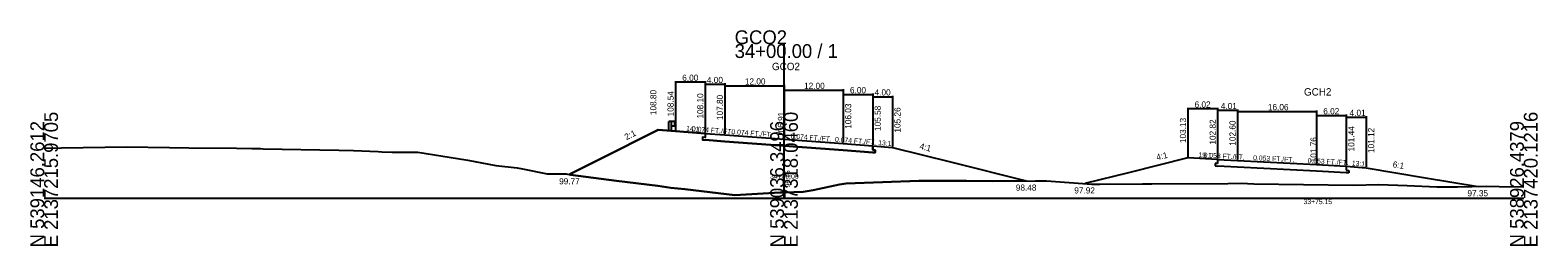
# Model space of a CAD drawing. Extents: x -14327 to 8886, y -10 to 39048.
# Drawn here: x 997.2 to 1302.8, y 7990.3 to 8034 of the extents above; entities that cross this region are included whole.
import ezdxf

# ---------------------------------------------------------------- set-up
doc = ezdxf.new("R2010")
doc.units = 0
for name, color, linetype in [('Level 1', 7, 'Continuous'), ('Level 20', 7, 'Continuous'), ('Level 5', 7, 'Continuous'), ('Level 53', 7, 'Continuous'), ('Level 54', 7, 'Continuous'), ('Level 55', 7, 'Continuous'), ('Level 7', 7, 'Continuous'), ('RD_GPK_XS_Cell', 7, 'Continuous'), ('RD_XS_EwShp', 7, 'Continuous'), ('RD_XS_ExGround', 7, 'Continuous'), ('RD_XS_Pave', 7, 'Continuous'), ('RD_XS_TX_Baseline', 7, 'Continuous'), ('RD_XS_TX_Elev_EX', 7, 'Continuous'), ('RD_XS_TX_Elev_PR', 7, 'Continuous'), ('RD_XS_TX_Station', 7, 'Continuous')]:
    doc.layers.add(name, color=color, linetype=linetype)

msp = doc.modelspace()

# ---------------------------------------------------------------- linework, layer by layer
at = {"layer": 'Level 1'}
for p, q in [((1126.66, 8013.54), (1126.66, 8015.53)), ((1127.22, 8015.53), (1126.66, 8015.53)), ((1127.22, 8013.54), (1127.22, 8015.53)), ((1127.77, 8015.53), (1127.22, 8015.53)), ((1127.77, 8015.53), (1127.77, 8014.56)), ((1127.85, 8015.46), (1127.77, 8015.47)), ((1127.84, 8015.12), (1127.84, 8014.97)), ((1127.98, 8015.36), (1127.86, 8015.45)), ((1127.98, 8015.26), (1127.86, 8015.17)), ((1127.77, 8014.56), (1127.22, 8014.56)), ((1127.85, 8014.63), (1127.77, 8014.62)), ((1127.98, 8014.83), (1127.86, 8014.92)), ((1127.98, 8014.73), (1127.86, 8014.64))]:
    msp.add_line(p, q, dxfattribs=at)
for centre, radius, start, end in [((1127.91, 8015.12), 0.0651, 135, 180), ((1127.85, 8015.43), 0.026, 50.9495, 90), ((1127.93, 8015.31), 0.0651, 309.0337, 50.9664), ((1127.91, 8014.97), 0.0651, 180, 237.0105), ((1127.85, 8014.66), 0.026, 270, 309.0504), ((1127.93, 8014.78), 0.0651, 309.0337, 50.9664)]:
    msp.add_arc(centre, radius, start, end, dxfattribs=at)
at = {"layer": 'Level 20'}
for p, q in [((1231.9, 8018.28), (1231.9, 8008.33)), ((1237.92, 8018.08), (1231.9, 8018.08)), ((1237.92, 8018.28), (1237.92, 8008.02)), ((1237.92, 8017.97), (1237.92, 8008.02)), ((1237.92, 8017.77), (1241.93, 8017.77)), ((1241.93, 8017.97), (1241.93, 8007.8)), ((1241.93, 8017.75), (1241.93, 8007.8)), ((1241.93, 8017.55), (1257.99, 8017.55)), ((1257.99, 8017.75), (1257.99, 8006.96)), ((1257.99, 8016.91), (1257.99, 8006.96)), ((1257.99, 8016.71), (1264.01, 8016.71)), ((1264.01, 8016.91), (1264.01, 8006.64)), ((1264.01, 8016.59), (1264.01, 8006.64)), ((1264.01, 8016.39), (1268.03, 8016.39)), ((1268.03, 8016.59), (1268.03, 8006.32)), ((1231.9, 8008.13), (1219.86, 8005.13)), ((1237.92, 8007.82), (1231.9, 8008.13)), ((1237.42, 8007.01), (1237.42, 8006.51)), ((1237.92, 8006.98), (1237.42, 8007.01)), ((1237.42, 8006.51), (1237.92, 8006.48)), ((1237.92, 8007.82), (1237.92, 8006.98)), ((1237.92, 8007.82), (1241.93, 8007.6)), ((1241.93, 8006.27), (1237.92, 8006.48)), ((1241.93, 8007.6), (1257.99, 8006.76)), ((1257.99, 8005.42), (1241.93, 8006.27)), ((1257.99, 8006.76), (1264.01, 8006.44)), ((1264.01, 8006.44), (1264.01, 8005.61)), ((1264.01, 8006.44), (1268.03, 8006.12)), ((1268.03, 8006.12), (1280.07, 8004.12)), ((1219.86, 8005.13), (1210.97, 8002.92)), ((1264.01, 8005.11), (1257.99, 8005.42)), ((1264.01, 8005.61), (1264.52, 8005.58)), ((1264.52, 8005.08), (1264.01, 8005.11)), ((1264.52, 8005.58), (1264.52, 8005.08)), ((1280.07, 8004.12), (1290.73, 8002.35))]:
    msp.add_line(p, q, dxfattribs=at)
at = {"layer": 'Level 5'}
for p, q in [((1133.5, 8012.3), (1133.5, 8011.8)), ((1134, 8012.27), (1133.5, 8012.3)), ((1134, 8013.1), (1134, 8012.27)), ((1133.5, 8011.8), (1134, 8011.77)), ((1138, 8011.47), (1134, 8011.77)), ((1150, 8010.58), (1138, 8011.47)), ((1162, 8009.69), (1150, 8010.58)), ((1168, 8009.25), (1162, 8009.69)), ((1168, 8010.58), (1168, 8009.75)), ((1168, 8009.75), (1168.5, 8009.71)), ((1168.5, 8009.21), (1168, 8009.25)), ((1168.5, 8009.71), (1168.5, 8009.21))]:
    msp.add_line(p, q, dxfattribs=at)
at = {"layer": 'Level 54'}
for p, q in [((1128, 8023.69), (1128, 8013.74)), ((1134, 8023.49), (1128, 8023.49)), ((1134, 8023.69), (1134, 8013.3)), ((1134, 8023.25), (1134, 8013.3)), ((1134, 8023.05), (1138, 8023.05)), ((1138, 8023.25), (1138, 8013)), ((1138, 8022.95), (1138, 8013)), ((1138, 8022.75), (1150, 8022.75)), ((1150, 8022.95), (1150, 8012.11)), ((1150, 8022.06), (1150, 8012.11)), ((1150, 8021.86), (1162, 8021.86)), ((1162, 8022.06), (1162, 8011.23)), ((1162, 8021.18), (1162, 8011.23)), ((1168, 8021.18), (1168, 8010.78)), ((1162, 8020.98), (1168, 8020.98)), ((1168, 8020.73), (1168, 8010.78)), ((1168, 8020.53), (1172, 8020.53)), ((1172, 8020.73), (1172, 8010.46))]:
    msp.add_line(p, q, dxfattribs=at)
at = {"layer": 'Level 7'}
for p, q in [((1124.5, 8013.8), (1112.5, 8007.8)), ((1128, 8013.54), (1124.5, 8013.8)), ((1134, 8013.1), (1128, 8013.54)), ((1168, 8010.58), (1172, 8010.26)), ((1172, 8010.26), (1184, 8007.26)), ((1112.5, 8007.8), (1106.44, 8004.77)), ((1184, 8007.26), (1199.13, 8003.48))]:
    msp.add_line(p, q, dxfattribs=at)
at = {"layer": 'RD_GPK_XS_Cell'}
for p, q in [((1150, 8000), (1150, 8031.18)), ((1000, 8000), (1150, 8000)), ((1150, 8000), (1300, 8000))]:
    msp.add_line(p, q, dxfattribs=at)
at = {"layer": 'RD_XS_EwShp'}
msp.add_lwpolyline([(1168, 8010.58), (1172, 8010.26), (1184, 8007.26), (1199.13, 8003.48), (1192.26, 8003.44), (1187, 8003.49), (1177.35, 8003.51), (1162.6, 8002.97), (1161.26, 8002.71), (1155.94, 8001.59), (1153.88, 8001.28), (1150, 8001.15), (1149.25, 8001.12), (1140.04, 8000.61), (1129.9, 8001.79), (1127.04, 8002.08), (1124.4, 8002.44), (1116.01, 8003.51), (1106.71, 8004.73), (1106.44, 8004.77), (1112.5, 8007.8), (1124.5, 8013.8), (1128, 8013.54), (1134, 8013.1), (1134, 8012.27), (1133.5, 8012.3), (1133.5, 8011.8), (1134, 8011.77), (1138, 8011.47), (1150, 8010.58), (1162, 8009.69), (1168, 8009.25), (1168.5, 8009.21), (1168.5, 8009.71), (1168, 8009.75)], close=True, dxfattribs=at)
at = {"layer": 'RD_XS_ExGround'}
for p, q in [((1000, 8010.1), (1003.54, 8010.2)), ((1003.54, 8010.2), (1016.69, 8010.39)), ((1016.69, 8010.39), (1025.42, 8010.26)), ((1025.42, 8010.26), (1029.35, 8010.2)), ((1029.35, 8010.2), (1038.97, 8010.08)), ((1038.97, 8010.08), (1042.12, 8010.04)), ((1042.12, 8010.04), (1042.72, 8010.03)), ((1042.72, 8010.03), (1043.28, 8010.02)), ((1043.28, 8010.02), (1043.89, 8010.01)), ((1043.89, 8010.01), (1044.38, 8010)), ((1044.38, 8010), (1059.71, 8009.69)), ((1059.71, 8009.69), (1062.71, 8009.62)), ((1062.71, 8009.62), (1067.72, 8009.4)), ((1067.72, 8009.4), (1068.46, 8009.36)), ((1068.46, 8009.36), (1070.53, 8009.29)), ((1070.53, 8009.29), (1075.74, 8009.26)), ((1075.74, 8009.26), (1085.49, 8007.75)), ((1085.49, 8007.75), (1085.93, 8007.68)), ((1085.93, 8007.68), (1091.55, 8006.56)), ((1091.55, 8006.56), (1095.9, 8006.09)), ((1095.9, 8006.09), (1096.95, 8005.88)), ((1096.95, 8005.88), (1101.99, 8004.92)), ((1101.99, 8004.92), (1104.79, 8004.89)), ((1104.79, 8004.89), (1105.8, 8004.87)), ((1105.8, 8004.87), (1106.71, 8004.73)), ((1106.71, 8004.73), (1116.01, 8003.51)), ((1116.01, 8003.51), (1124.4, 8002.44)), ((1161.26, 8002.71), (1162.6, 8002.97)), ((1162.6, 8002.97), (1177.35, 8003.51)), ((1177.35, 8003.51), (1187, 8003.49)), ((1187, 8003.49), (1192.26, 8003.44)), ((1192.26, 8003.44), (1200.97, 8003.49)), ((1200.97, 8003.49), (1202.06, 8003.5)), ((1202.06, 8003.5), (1203.23, 8003.46)), ((1203.23, 8003.46), (1212.41, 8002.82)), ((1212.41, 8002.82), (1214.04, 8002.8)), ((1214.04, 8002.8), (1222.67, 8002.85)), ((1222.67, 8002.85), (1224.56, 8002.86)), ((1224.56, 8002.86), (1239.99, 8002.94)), ((1239.99, 8002.94), (1242.66, 8002.99)), ((1242.66, 8002.99), (1245.29, 8002.88)), ((1245.29, 8002.88), (1265.37, 8002.61)), ((1265.37, 8002.61), (1270.61, 8002.76)), ((1270.61, 8002.76), (1276.34, 8002.53)), ((1124.4, 8002.44), (1127.04, 8002.08)), ((1127.04, 8002.08), (1129.9, 8001.79)), ((1129.9, 8001.79), (1140.04, 8000.61)), ((1140.04, 8000.61), (1149.25, 8001.12)), ((1149.25, 8001.12), (1150, 8001.15)), ((1150, 8001.15), (1153.88, 8001.28)), ((1153.88, 8001.28), (1155.94, 8001.59)), ((1155.94, 8001.59), (1161.26, 8002.71)), ((1276.34, 8002.53), (1282.34, 8002.28)), ((1282.34, 8002.28), (1286.58, 8002.27)), ((1286.58, 8002.27), (1292.4, 8002.38)), ((1292.4, 8002.38), (1294.97, 8002.31)), ((1294.97, 8002.31), (1300, 8002.27))]:
    msp.add_line(p, q, dxfattribs=at)
at = {"layer": 'RD_XS_Pave'}
for p, q in [((1134, 8013.1), (1138, 8012.8)), ((1138, 8012.8), (1150, 8011.91)), ((1150, 8011.91), (1162, 8011.03)), ((1162, 8011.03), (1168, 8010.58))]:
    msp.add_line(p, q, dxfattribs=at)

# ---------------------------------------------------------------- texts
at = {"layer": 'Level 20'}
for s, height, p in [('GCH2', 1.5, (1255.42, 8020.76)), ('6.02', 1.25, (1233.24, 8018.33)), ('4.01', 1.25, (1238.57, 8018.02)), ('16.06', 1.25, (1248.11, 8017.8)), ('6.02', 1.25, (1259.33, 8016.96)), ('4.01', 1.25, (1264.67, 8016.64)), ('97.92', 1.25, (1208.85, 8000.92)), ('33+75.15', 1, (1255.33, 7998.76)), ('97.35', 1.25, (1288.56, 8000.35))]:
    msp.add_text(s, height=height, dxfattribs=at).set_placement(p)
for s, height, rotation, p in [('103.13', 1.25, 90, (1231.52, 8011.13)), ('102.82', 1.25, 90, (1237.54, 8010.82)), ('102.60', 1.25, 90, (1241.56, 8010.6)), (' 101.76', 1.25, 90, (1257.99, 8006.76)), ('101.44', 1.25, 90, (1265.64, 8009.44)), ('101.12', 1.25, 90, (1269.66, 8009.12)), ('4:1', 1.25, 13.9888, (1225.64, 8007.6)), ('19:1', 1, 356.9889, (1234.02, 8008.27)), ('0.053 FT./FT.', 1, 356.9783, (1235.06, 8008.22)), ('0.053 FT./FT.', 1, 356.9792, (1245.1, 8007.69)), ('0.053 FT./FT.', 1, 356.9802, (1256.14, 8007.1)), ('13:1', 1, 355.4427, (1265.09, 8006.6)), ('6:1', 1.25, 350.5715, (1273.34, 8006.25))]:
    msp.add_text(s, height=height, rotation=rotation, dxfattribs=at).set_placement(p)
at = {"layer": 'Level 53'}
for s, rotation, p in [('108.80', 90, (1124.13, 8016.8)), ('108.54', 90, (1127.63, 8016.54)), ('108.10', 90, (1133.63, 8016.1)), ('107.80', 90, (1137.63, 8015.8)), ('106.03', 90, (1163.63, 8014.03)), ('105.58', 90, (1169.62, 8013.58)), ('105.26', 90, (1173.62, 8013.26)), ('2:1', 26.5651, (1118.05, 8011.7)), ('4:1', 345.9638, (1177.39, 8009.95))]:
    msp.add_text(s, height=1.25, rotation=rotation, dxfattribs=at).set_placement(p)
for s, p in [('99.77', (1104.41, 8002.77)), ('98.48', (1197, 8001.48))]:
    msp.add_text(s, height=1.25, dxfattribs=at).set_placement(p)
at = {"layer": 'Level 54'}
for s, p in [('6.00', (1129.37, 8023.74)), ('4.00', (1134.37, 8023.3)), ('12.00', (1142.07, 8023)), ('12.00', (1154.07, 8022.11)), ('6.00', (1163.37, 8021.23)), ('4.00', (1168.37, 8020.78))]:
    msp.add_text(s, height=1.25, dxfattribs=at).set_placement(p)
at = {"layer": 'Level 55'}
for s, rotation, p in [('14:1', 355.7678, (1130.12, 8013.64)), ('0.074 FT./FT.', 355.7678, (1131.31, 8013.55)), ('0.074 FT./FT.', 355.7678, (1139.31, 8012.96)), ('0.074 FT./FT.', 355.7678, (1151.31, 8012.07)), ('0.074 FT./FT.', 355.7678, (1160.31, 8011.4)), ('13:1', 355.4261, (1169.07, 8010.75))]:
    msp.add_text(s, height=1, rotation=rotation, dxfattribs=at).set_placement(p)
at = {"layer": 'RD_GPK_XS_Cell'}
for s, p in [('GCO2', (1140, 8031.18)), ('34+00.00 / 1', (1140, 8028.38))]:
    msp.add_text(s, height=2.8, dxfattribs=at).set_placement(p)
for s, p in [('N 539146.2612', (1000, 7990)), ('E 2137215.9705', (1002.8, 7990)), ('N 539036.3496', (1150, 7990)), ('E 2137318.0460', (1152.8, 7990)), ('N 538926.4379', (1300, 7990)), ('E 2137420.1216', (1302.8, 7990))]:
    msp.add_text(s, height=2.8, rotation=90, dxfattribs=at).set_placement(p)
at = {"layer": 'RD_XS_TX_Baseline'}
msp.add_text('GCO2', height=1.5, dxfattribs=at).set_placement((1147.55, 8025.91))
at = {"layer": 'RD_XS_TX_Elev_EX'}
msp.add_text('96.15', height=1, rotation=90, dxfattribs=at).set_placement((1151.25, 8002.15))
at = {"layer": 'RD_XS_TX_Elev_PR'}
msp.add_text(' 106.91', height=1.25, rotation=90, dxfattribs=at).set_placement((1150, 8011.91))
at = {"layer": 'RD_XS_TX_Station'}
msp.add_text('34+00.00', height=1, dxfattribs=at).set_placement((1147.17, 8003.91))

doc.saveas('drawing.dxf')
